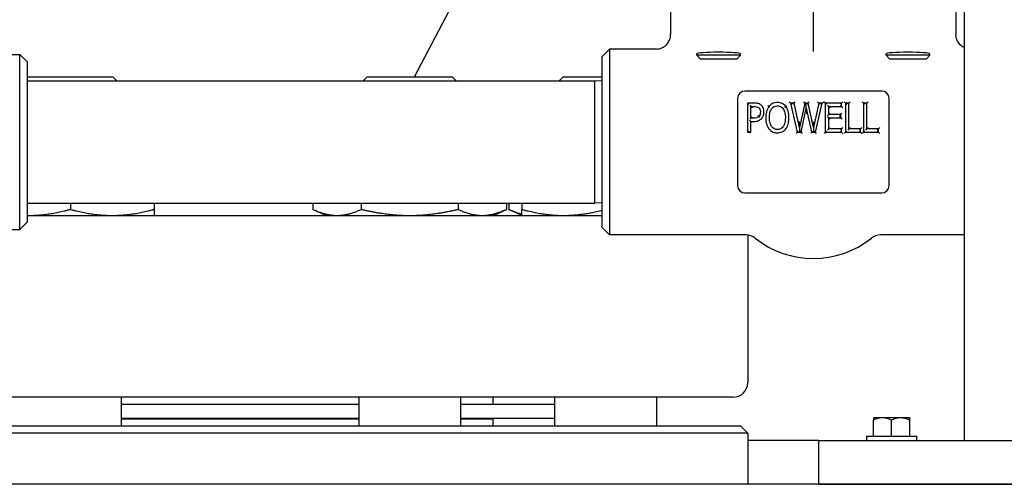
# Model space of a CAD drawing. Header units: inches. Extents: x 18 to 846, y -67 to 561.
# Tile 466 of 656: x 436.43 to 444.88, y 256.92 to 260.9. Entities that reach past the tile are written whole.
import ezdxf

# ---------------------------------------------------------------- set-up
doc = ezdxf.new("R2010")
doc.units = ezdxf.units.IN
doc.header["$LTSCALE"] = 24
doc.header["$MEASUREMENT"] = 0
doc.layers.add('Visible (ANSI)', color=7, linetype='Continuous', lineweight=30)

msp = doc.modelspace()

# ---------------------------------------------------------------- linework, layer by layer
at = {"layer": 'Visible (ANSI)'}
for p, q in [((444.53743, 293.04286), (444.53743, 257.29286)), ((439.81761, 260.41536), (441.78711, 264.1727)), ((442.01593, 261.20536), (442.01593, 260.7778)), ((443.24093, 261.20536), (443.24093, 260.75821)), ((444.46593, 261.20536), (444.46593, 260.7778)), ((443.24093, 260.75821), (443.24093, 260.63345)), ((435.99093, 260.60536), (436.42843, 260.60536)), ((436.42843, 259.10536), (436.42843, 260.60536)), ((436.49093, 260.54286), (436.42843, 260.60536)), ((441.42843, 260.59036), (441.49093, 260.65286)), ((441.42843, 259.12036), (441.42843, 260.59036)), ((441.49093, 260.65286), (441.49093, 259.05786)), ((441.89045, 260.65286), (441.49093, 260.65286)), ((442.24093, 260.59919), (442.24093, 260.61223)), ((442.61593, 260.59919), (442.24093, 260.59919)), ((442.26975, 260.57036), (442.24093, 260.59919)), ((442.58711, 260.57036), (442.61593, 260.59919)), ((442.61593, 260.59919), (442.61593, 260.61223)), ((443.86593, 260.59919), (443.86593, 260.61223)), ((444.24093, 260.59919), (443.86593, 260.59919)), ((443.89475, 260.57036), (443.86593, 260.59919)), ((444.21211, 260.57036), (444.24093, 260.59919)), ((444.24093, 260.59919), (444.24093, 260.61223)), ((436.49093, 260.54286), (436.49093, 259.16786)), ((442.26975, 260.57036), (442.58711, 260.57036)), ((443.89475, 260.57036), (444.21211, 260.57036)), ((436.49617, 260.41536), (436.49093, 260.41012)), ((436.49093, 260.38036), (441.36593, 260.38036)), ((436.49617, 260.41536), (437.22534, 260.41536)), ((437.22534, 260.41536), (437.26034, 260.38036)), ((439.41004, 260.41536), (439.37504, 260.38036)), ((439.41004, 260.41536), (440.13921, 260.41536)), ((440.13921, 260.41536), (440.17421, 260.38036)), ((441.09236, 260.41536), (441.05736, 260.38036)), ((441.09236, 260.41536), (441.42843, 260.41536)), ((441.36593, 259.33036), (441.36593, 260.38036)), ((441.42843, 260.37873), (441.36593, 260.38036)), ((443.82843, 260.29286), (442.65343, 260.29286)), ((442.59093, 260.23036), (442.59093, 259.48036)), ((442.67562, 260.18907), (442.68603, 260.17865)), ((442.67562, 260.18907), (442.67562, 259.93907)), ((442.73214, 260.18907), (442.67562, 260.18907)), ((442.69518, 260.17071), (442.7056, 260.1603)), ((443.04576, 260.18907), (443.03267, 260.19948)), ((443.04576, 260.18907), (443.05884, 260.17865)), ((443.04576, 260.18907), (443.10329, 259.93907)), ((443.07635, 260.18907), (443.04576, 260.18907)), ((443.07635, 260.18907), (443.06796, 260.17865)), ((443.07635, 260.18907), (443.08474, 260.19948)), ((443.12173, 259.981), (443.07635, 260.18907)), ((443.1667, 260.18907), (443.12173, 259.981)), ((443.1667, 260.18907), (443.1583, 260.19948)), ((443.1667, 260.18907), (443.17511, 260.17865)), ((443.19709, 260.18907), (443.1667, 260.18907)), ((443.1808, 260.18159), (443.17716, 260.17865)), ((443.18088, 260.14652), (443.1808, 260.18159)), ((443.18446, 260.17865), (443.1808, 260.18159)), ((443.19709, 260.18907), (443.18869, 260.17865)), ((443.19709, 260.18907), (443.2055, 260.19948)), ((443.24247, 259.97918), (443.19709, 260.18907)), ((443.28745, 260.18907), (443.24247, 259.97918)), ((443.2603, 259.93907), (443.31682, 260.18907)), ((443.28745, 260.18907), (443.27903, 260.19948)), ((443.28745, 260.18907), (443.29587, 260.17865)), ((443.31682, 260.18907), (443.28745, 260.18907)), ((443.31682, 260.18907), (443.30379, 260.17865)), ((443.31682, 260.18907), (443.32986, 260.19948)), ((443.33315, 260.19948), (443.34357, 260.18907)), ((443.34357, 260.18907), (443.35398, 260.17865)), ((443.34357, 260.18907), (443.34357, 259.93907)), ((443.48417, 260.18907), (443.34357, 260.18907)), ((443.37355, 260.15949), (443.36313, 260.1699)), ((443.48417, 260.18907), (443.47375, 260.17865)), ((443.48417, 260.15949), (443.47375, 260.1699)), ((443.48417, 260.18907), (443.49458, 260.19948)), ((443.48417, 260.15949), (443.48417, 260.18907)), ((443.51699, 260.18907), (443.50657, 260.19948)), ((443.51699, 260.18907), (443.5274, 260.17865)), ((443.51699, 260.18907), (443.51699, 259.93907)), ((443.54697, 260.18907), (443.51699, 260.18907)), ((443.54697, 260.18907), (443.53655, 260.17865)), ((443.54697, 260.18907), (443.55739, 260.19948)), ((443.54697, 259.96864), (443.54697, 260.18907)), ((443.67076, 260.18907), (443.66034, 260.19948)), ((443.67076, 260.18907), (443.67076, 259.93907)), ((443.67076, 260.18907), (443.68117, 260.17865)), ((443.70074, 260.18907), (443.67076, 260.18907)), ((443.70074, 260.18907), (443.69032, 260.17865)), ((443.70074, 260.18907), (443.71116, 260.19948)), ((443.70074, 259.96864), (443.70074, 260.18907)), ((443.89093, 259.48036), (443.89093, 260.23036)), ((442.7056, 260.06062), (442.7056, 260.1603)), ((442.7056, 260.1603), (442.73032, 260.1603)), ((442.71602, 260.14988), (442.7056, 260.1603)), ((442.85998, 260.1605), (442.85173, 260.16687)), ((443.00503, 260.1605), (443.01324, 260.16692)), ((443.13611, 259.93907), (443.18088, 260.14652)), ((443.18088, 260.14652), (443.22667, 259.93907)), ((443.18088, 260.14652), (443.181, 260.09767)), ((443.37355, 260.09101), (443.36313, 260.08059)), ((443.37355, 260.15949), (443.48417, 260.15949)), ((443.37355, 260.09101), (443.37355, 260.15949)), ((443.37355, 260.15949), (443.38397, 260.14907)), ((443.37355, 260.09101), (443.38397, 260.10143)), ((443.47667, 260.09101), (443.37355, 260.09101)), ((443.47667, 260.09101), (443.46625, 260.08059)), ((443.47667, 260.09101), (443.48709, 260.10143)), ((443.47667, 260.06143), (443.47667, 260.09101)), ((443.48417, 260.15949), (443.49458, 260.14907)), ((442.69518, 260.05021), (442.7056, 260.06062)), ((442.7056, 260.03226), (442.69518, 260.04268)), ((442.71602, 260.07104), (442.7056, 260.06062)), ((442.72606, 260.06062), (442.7056, 260.06062)), ((442.7056, 259.93907), (442.7056, 260.03226)), ((442.7056, 260.03226), (442.73093, 260.03226)), ((442.76583, 260.08247), (442.77367, 260.07561)), ((443.12173, 259.981), (443.12168, 260.03009)), ((443.24247, 259.97918), (443.24243, 260.02868)), ((443.37355, 260.06143), (443.36313, 260.07185)), ((443.37355, 260.06143), (443.47667, 260.06143)), ((443.37355, 259.96864), (443.37355, 260.06143)), ((443.37355, 260.06143), (443.38397, 260.05102)), ((443.47667, 260.06143), (443.46625, 260.07185)), ((443.47667, 260.06143), (443.48709, 260.05102)), ((442.67562, 259.93907), (442.68603, 259.94948)), ((442.67562, 259.93907), (442.7056, 259.93907)), ((442.7056, 259.93907), (442.69518, 259.94948)), ((443.10329, 259.93907), (443.095, 259.92865)), ((443.10329, 259.93907), (443.11158, 259.94948)), ((443.10329, 259.93907), (443.13611, 259.93907)), ((443.11794, 259.94948), (443.12176, 259.94641)), ((443.12173, 259.981), (443.12176, 259.94641)), ((443.12176, 259.94641), (443.12557, 259.94948)), ((443.13611, 259.93907), (443.1277, 259.94948)), ((443.13611, 259.93907), (443.14452, 259.92865)), ((443.22667, 259.93907), (443.2183, 259.92865)), ((443.22667, 259.93907), (443.23504, 259.94948)), ((443.22667, 259.93907), (443.2603, 259.93907)), ((443.2425, 259.94604), (443.23824, 259.94948)), ((443.24247, 259.97918), (443.2425, 259.94604)), ((443.24676, 259.94948), (443.2425, 259.94604)), ((443.2603, 259.93907), (443.25198, 259.94948)), ((443.26863, 259.92865), (443.2603, 259.93907)), ((443.34357, 259.93907), (443.33315, 259.92865)), ((443.34357, 259.93907), (443.35398, 259.94948)), ((443.34357, 259.93907), (443.48417, 259.93907)), ((443.37355, 259.96864), (443.36313, 259.95823)), ((443.37355, 259.96864), (443.38397, 259.97906)), ((443.48417, 259.96864), (443.37355, 259.96864)), ((443.48417, 259.96864), (443.47375, 259.95823)), ((443.48417, 259.93907), (443.47375, 259.94948)), ((443.48417, 259.96864), (443.49458, 259.97906)), ((443.48417, 259.93907), (443.48417, 259.96864)), ((443.48417, 259.93907), (443.49458, 259.92865)), ((443.50657, 259.92865), (443.51699, 259.93907)), ((443.51699, 259.93907), (443.5274, 259.94948)), ((443.51699, 259.93907), (443.64705, 259.93907)), ((443.54697, 259.96864), (443.53655, 259.95823)), ((443.54697, 259.96864), (443.55739, 259.97906)), ((443.64705, 259.96864), (443.54697, 259.96864)), ((443.64705, 259.96864), (443.63664, 259.95823)), ((443.64705, 259.93907), (443.63664, 259.94948)), ((443.64705, 259.96864), (443.65747, 259.97906)), ((443.64705, 259.93907), (443.64705, 259.96864)), ((443.64705, 259.93907), (443.65747, 259.92865)), ((443.66034, 259.92865), (443.67076, 259.93907)), ((443.67076, 259.93907), (443.68117, 259.94948)), ((443.67076, 259.93907), (443.80082, 259.93907)), ((443.70074, 259.96864), (443.69032, 259.95823)), ((443.70074, 259.96864), (443.71116, 259.97906)), ((443.80082, 259.96864), (443.70074, 259.96864)), ((443.80082, 259.96864), (443.7904, 259.95823)), ((443.80082, 259.93907), (443.7904, 259.94948)), ((443.80082, 259.96864), (443.81124, 259.97906)), ((443.80082, 259.93907), (443.80082, 259.96864)), ((443.80082, 259.93907), (443.81124, 259.92865)), ((442.65343, 259.41786), (443.82843, 259.41786)), ((436.49093, 259.33036), (441.36593, 259.33036)), ((436.86075, 259.33036), (436.86075, 259.27723)), ((437.57975, 259.33036), (437.57975, 259.27723)), ((438.94439, 259.33036), (438.94439, 259.27723)), ((439.35951, 259.33036), (439.35951, 259.27723)), ((440.18974, 259.33036), (440.18974, 259.27723)), ((440.60485, 259.33036), (440.60485, 259.27723)), ((440.62672, 259.33036), (440.62672, 259.27723)), ((440.73795, 259.33036), (440.73795, 259.27723)), ((441.42843, 259.332), (441.36593, 259.33036)), ((439.05562, 259.22536), (438.94439, 259.27723)), ((440.49362, 259.22536), (440.60485, 259.27723)), ((440.73795, 259.22536), (440.62672, 259.27723)), ((436.49093, 259.16786), (436.42843, 259.10536)), ((436.49093, 259.22536), (441.42843, 259.22536)), ((435.68843, 259.10536), (436.42843, 259.10536)), ((441.42843, 259.12036), (441.49093, 259.05786)), ((442.66421, 259.05786), (441.49093, 259.05786)), ((442.67843, 259.05705), (442.67843, 257.79036)), ((444.53743, 259.05786), (443.81765, 259.05786)), ((442.55343, 257.66536), (427.80343, 257.66536)), ((437.29825, 257.66536), (437.29825, 257.42036)), ((439.33712, 257.66536), (439.33712, 257.42036)), ((440.21212, 257.66536), (440.21212, 257.42036)), ((440.48843, 257.66536), (440.48843, 257.60536)), ((441.01945, 257.66536), (441.01945, 257.42036)), ((441.89445, 257.66536), (441.89445, 257.42036)), ((437.29825, 257.60536), (439.33712, 257.60536)), ((440.21212, 257.60536), (441.01945, 257.60536)), ((437.29825, 257.48536), (439.33712, 257.48536)), ((437.29825, 257.48036), (439.33712, 257.48036)), ((440.21212, 257.48536), (441.01945, 257.48536)), ((440.21212, 257.48036), (440.48843, 257.48036)), ((440.36843, 257.48536), (440.36843, 257.48036)), ((440.48843, 257.48036), (440.48843, 257.42036)), ((443.83443, 257.48686), (443.75643, 257.48686)), ((443.75643, 257.48686), (443.75643, 257.46764)), ((443.75643, 257.33186), (443.75643, 257.46764)), ((443.99043, 257.48686), (443.83443, 257.48686)), ((443.91243, 257.33186), (443.91243, 257.46764)), ((444.06843, 257.48686), (443.99043, 257.48686)), ((444.06843, 257.46764), (444.06843, 257.48686)), ((444.06843, 257.33186), (444.06843, 257.46764)), ((427.74093, 257.42036), (442.61593, 257.42036)), ((442.61593, 257.42036), (442.67843, 257.35786)), ((442.67843, 257.35786), (427.67843, 257.35786)), ((442.67843, 257.35786), (442.67843, 256.91786)), ((443.28743, 257.29286), (442.67843, 257.29286)), ((443.28743, 257.29286), (447.28743, 257.29286)), ((443.28743, 256.91786), (443.28743, 257.29286)), ((443.69643, 257.33186), (444.12843, 257.33186)), ((443.69643, 257.33186), (443.69643, 257.29286)), ((444.12843, 257.33186), (444.12843, 257.29286)), ((538.67843, 256.91786), (331.67843, 256.91786)), ((443.28743, 256.91786), (447.28743, 256.91786))]:
    msp.add_line(p, q, dxfattribs=at)
for centre, radius, start, end in [((442.65343, 260.23036), 0.0625, 90, 180), ((443.82843, 260.23036), 0.0625, 0, 90), ((442.65343, 259.48036), 0.0625, 180, 270), ((443.82843, 259.48036), 0.0625, 270, 0), ((442.66421, 258.93286), 0.125, 51.30526, 90), ((443.24093, 259.65286), 0.7975, 231.30526, 308.69474), ((443.81765, 258.93286), 0.125, 90, 128.69474), ((442.55343, 257.79036), 0.125, 270, 0)]:
    msp.add_arc(centre, radius, start, end, dxfattribs=at)
for centre, major_axis, ratio, start_param, end_param in [((442.42843, 260.61223), (-0.1875, 0), 0.0699681, 3.1415927, 6.2831853), ((444.05343, 260.61223), (-0.1875, 0), 0.0699681, 3.1415927, 6.2831853), ((443.83443, 257.26625), (0, 0.22062), 0.8660254, 0, 0.4205343), ((443.83443, 257.26625), (0, 0.22062), 0.8660254, 5.862651, 6.2831853), ((443.99043, 257.26625), (0, 0.22062), 0.8660254, 0, 0.4205343), ((443.99043, 257.26625), (0, 0.22062), 0.8660254, 5.862651, 6.2831853)]:
    msp.add_ellipse(centre, major_axis=major_axis, ratio=ratio, start_param=start_param, end_param=end_param, dxfattribs=at)
for points, knots in [([(441.89045, 260.65286), (441.89056, 260.65286), (441.89067, 260.65286), (441.8992, 260.65289), (441.90761, 260.65375), (441.92412, 260.65715), (441.93218, 260.65967), (441.95493, 260.66939), (441.96854, 260.67865), (441.9914, 260.70182), (442.00044, 260.71549), (442.01276, 260.74552), (442.01593, 260.76158), (442.01593, 260.7778)], [-0.00081437, -0.00081437, -0.00081437, -0.00081437, 0, 0, 0.06424187, 0.06424187, 0.12843712, 0.12843712, 0.25272368, 0.25272368, 0.37647976, 0.37647976, 0.50008222, 0.50008222, 0.50008222, 0.50008222]), ([(444.53743, 260.66501), (444.5242, 260.67128), (444.51216, 260.67982), (444.49046, 260.70182), (444.48142, 260.71549), (444.4691, 260.74552), (444.46593, 260.76158), (444.46593, 260.7778)], [0.14098547, 0.14098547, 0.14098547, 0.14098547, 0.25272368, 0.25272368, 0.37647976, 0.37647976, 0.50008222, 0.50008222, 0.50008222, 0.50008222]), ([(442.79069, 260.17347), (442.78211, 260.18011), (442.77152, 260.18439), (442.75152, 260.18853), (442.74171, 260.18907), (442.73214, 260.18907)], [-0.13886282, -0.13886282, -0.13886282, -0.13886282, -0.06943141, -0.06943141, 0, 0, 0, 0]), ([(442.81743, 260.1137), (442.81743, 260.11947), (442.81703, 260.12545), (442.81424, 260.14103), (442.81046, 260.1507), (442.8008, 260.16449), (442.79602, 260.16943), (442.79069, 260.17347)], [-0.14770424, -0.14770424, -0.14770424, -0.14770424, -0.10744801, -0.10744801, -0.04303805, -0.04303805, 0, 0, 0, 0]), ([(442.93251, 260.19433), (442.92567, 260.19433), (442.91864, 260.19374), (442.90059, 260.19011), (442.88981, 260.18578), (442.87245, 260.17415), (442.86564, 260.16765), (442.85998, 260.1605)], [-0.18591653, -0.18591653, -0.18591653, -0.18591653, -0.1383387, -0.1383387, -0.06221417, -0.06221417, 0, 0, 0, 0]), ([(443.00503, 260.1605), (443.00073, 260.16589), (442.99579, 260.17086), (442.9802, 260.1831), (442.96839, 260.1888), (442.94816, 260.19356), (442.94021, 260.19433), (442.93251, 260.19433)], [-0.18588354, -0.18588354, -0.18588354, -0.18588354, -0.13912509, -0.13912509, -0.05350965, -0.05350965, 0, 0, 0, 0]), ([(442.73032, 260.1603), (442.73846, 260.1603), (442.74656, 260.15979), (442.75372, 260.15817), (442.7598, 260.1568), (442.76547, 260.15431), (442.77023, 260.15078)], [-0.1225061, -0.1225061, -0.1225061, -0.1225061, -0.0569635, -0.0569635, -0.0569635, 0, 0, 0, 0]), ([(442.77023, 260.15078), (442.77204, 260.14945), (442.77372, 260.14798), (442.78008, 260.1413), (442.78327, 260.13479), (442.78598, 260.12271), (442.78644, 260.11772), (442.78644, 260.11269)], [-0.13348426, -0.13348426, -0.13348426, -0.13348426, -0.11183803, -0.11183803, -0.04301463, -0.04301463, 0, 0, 0, 0]), ([(442.78644, 260.11269), (442.78644, 260.10536), (442.78555, 260.09816), (442.7834, 260.09192), (442.78136, 260.08601), (442.778, 260.08046), (442.77367, 260.07561)], [-0.12076238, -0.12076238, -0.12076238, -0.12076238, -0.05871163, -0.05871163, -0.05871163, 0, 0, 0, 0]), ([(442.79778, 260.05819), (442.80485, 260.06587), (442.80975, 260.07526), (442.81596, 260.094), (442.81743, 260.10401), (442.81743, 260.1137)], [-0.1325392, -0.1325392, -0.1325392, -0.1325392, -0.0662696, -0.0662696, 0, 0, 0, 0]), ([(442.85998, 260.1605), (442.84944, 260.1465), (442.84261, 260.13021), (442.83439, 260.09728), (442.83303, 260.08047), (442.83303, 260.06407)], [-0.24071175, -0.24071175, -0.24071175, -0.24071175, -0.12035588, -0.12035588, 0, 0, 0, 0]), ([(442.86822, 260.15413), (442.8682, 260.15415), (442.86818, 260.15416), (442.86707, 260.15502), (442.86599, 260.15585), (442.864, 260.15739), (442.86311, 260.15808), (442.8616, 260.15925), (442.861, 260.15971), (442.86019, 260.16034), (442.85998, 260.1605), (442.85998, 260.1605)], [-0.041693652, -0.041693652, -0.041693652, -0.041693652, -0.041500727, -0.041500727, -0.031006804, -0.031006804, -0.020670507, -0.020670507, -0.010335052, -0.010335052, 0, 0, 0, 0]), ([(442.86403, 260.06407), (442.86403, 260.07889), (442.86535, 260.09371), (442.86879, 260.10762), (442.87167, 260.11926), (442.87607, 260.13048), (442.88247, 260.13963)], [-0.21576633, -0.21576633, -0.21576633, -0.21576633, -0.09807128, -0.09807128, -0.09807128, 0, 0, 0, 0]), ([(442.88247, 260.13963), (442.88484, 260.14305), (442.88748, 260.14626), (442.89447, 260.1533), (442.89904, 260.15672), (442.90404, 260.15929), (442.91086, 260.16278), (442.91852, 260.16473), (442.92852, 260.16549), (442.93051, 260.16557), (442.93251, 260.16557)], [-0.17427134, -0.17427134, -0.17427134, -0.17427134, -0.13854695, -0.13854695, -0.08695734, -0.08695734, -0.08695734, -0.01710615, -0.01710615, 0, 0, 0, 0]), ([(442.93251, 260.16557), (442.93753, 260.16557), (442.94253, 260.16506), (442.95499, 260.16227), (442.96211, 260.1591), (442.97384, 260.15049), (442.97857, 260.14542), (442.98255, 260.13963)], [-0.17407625, -0.17407625, -0.17407625, -0.17407625, -0.13064444, -0.13064444, -0.06115355, -0.06115355, 0, 0, 0, 0]), ([(442.98255, 260.13963), (442.98953, 260.12956), (442.99418, 260.11693), (442.99989, 260.09124), (443.00098, 260.07765), (443.00098, 260.06407)], [-0.2156668, -0.2156668, -0.2156668, -0.2156668, -0.1078334, -0.1078334, 0, 0, 0, 0]), ([(442.99683, 260.15408), (442.99685, 260.1541), (442.99687, 260.15411), (442.99798, 260.15498), (442.99905, 260.15581), (443.00103, 260.15736), (443.00192, 260.15806), (443.00342, 260.15924), (443.00401, 260.1597), (443.00483, 260.16034), (443.00503, 260.1605), (443.00503, 260.1605)], [-0.000192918, -0.000192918, -0.000192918, -0.000192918, 0, 0, 0.010492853, 0.010492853, 0.020828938, 0.020828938, 0.031164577, 0.031164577, 0.041500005, 0.041500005, 0.041500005, 0.041500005]), ([(443.03198, 260.06407), (443.03198, 260.08244), (443.03021, 260.10132), (443.02489, 260.11958), (443.02075, 260.13378), (443.01453, 260.14815), (443.00503, 260.1605)], [-0.24042706, -0.24042706, -0.24042706, -0.24042706, -0.10576732, -0.10576732, -0.10576732, 0, 0, 0, 0]), ([(442.77367, 260.07561), (442.76849, 260.06957), (442.76182, 260.06553), (442.74522, 260.06126), (442.73563, 260.06062), (442.72606, 260.06062)], [-0.15332819, -0.15332819, -0.15332819, -0.15332819, -0.07666409, -0.07666409, 0, 0, 0, 0]), ([(442.73093, 260.03226), (442.74371, 260.03226), (442.75725, 260.03327), (442.77053, 260.03884), (442.78081, 260.04315), (442.79034, 260.04997), (442.79778, 260.05819)], [-0.16530076, -0.16530076, -0.16530076, -0.16530076, -0.07374895, -0.07374895, -0.07374895, 0, 0, 0, 0]), ([(442.77367, 260.07561), (442.77367, 260.07561), (442.77387, 260.07544), (442.77465, 260.07476), (442.77522, 260.07426), (442.77665, 260.07301), (442.7775, 260.07226), (442.7794, 260.07061), (442.78042, 260.06971), (442.78148, 260.06879), (442.78149, 260.06877), (442.78151, 260.06876)], [-0.04149981, -0.04149981, -0.04149981, -0.04149981, -0.031164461, -0.031164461, -0.020828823, -0.020828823, -0.010492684, -0.010492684, 0, 0, 0.000192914, 0.000192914, 0.000192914, 0.000192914]), ([(442.83303, 260.06407), (442.83303, 260.04578), (442.83483, 260.02701), (442.84002, 260.00886), (442.8441, 259.9946), (442.85036, 259.98015), (442.85998, 259.96783)], [-0.23977561, -0.23977561, -0.23977561, -0.23977561, -0.10578463, -0.10578463, -0.10578463, 0, 0, 0, 0]), ([(442.93251, 259.96257), (442.9243, 259.96257), (442.91619, 259.964), (442.89854, 259.9713), (442.8896, 259.97898), (442.88267, 259.9887), (442.87663, 259.99717), (442.87237, 260.00704), (442.86543, 260.03233), (442.86403, 260.04815), (442.86403, 260.06407)], [-0.3892503, -0.3892503, -0.3892503, -0.3892503, -0.31799453, -0.31799453, -0.21608738, -0.21608738, -0.21608738, -0.1261189, -0.1261189, 0, 0, 0, 0]), ([(443.00098, 260.06407), (443.00098, 260.05482), (443.00049, 260.04554), (442.99814, 260.02772), (442.99632, 260.01918), (442.98918, 259.99805), (442.98208, 259.98602), (442.9615, 259.96747), (442.94743, 259.96257), (442.93251, 259.96257)], [-0.3891734, -0.3891734, -0.3891734, -0.3891734, -0.31592277, -0.31592277, -0.24487833, -0.24487833, -0.12944227, -0.12944227, 0, 0, 0, 0]), ([(443.00503, 259.96783), (443.01595, 259.98181), (443.02245, 259.99831), (443.03047, 260.03094), (443.03198, 260.04769), (443.03198, 260.06407)], [-0.23972862, -0.23972862, -0.23972862, -0.23972862, -0.11986431, -0.11986431, 0, 0, 0, 0]), ([(442.85998, 259.96783), (442.86407, 259.96261), (442.86881, 259.95765), (442.88259, 259.94639), (442.89244, 259.94117), (442.91259, 259.935), (442.92268, 259.9338), (442.93251, 259.9338)], [-0.18639154, -0.18639154, -0.18639154, -0.18639154, -0.14102384, -0.14102384, -0.06843551, -0.06843551, 0, 0, 0, 0]), ([(442.93251, 259.9338), (442.946, 259.9338), (442.96015, 259.93639), (442.97282, 259.94211), (442.98559, 259.94786), (442.99668, 259.95727), (443.00503, 259.96783)], [-0.18613429, -0.18613429, -0.18613429, -0.18613429, -0.09257124, -0.09257124, -0.09257124, 0, 0, 0, 0])]:
    msp.add_open_spline(points, degree=3, knots=knots, dxfattribs=at)
for points, weights in [([(436.50125, 259.22536), (436.6681, 259.22536), (436.86075, 259.27723)], [1, 1.0379548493, 1]), ([(436.86075, 259.27723), (437.05341, 259.22536), (437.22025, 259.22536)], [1, 1.0379548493, 1]), ([(437.22025, 259.22536), (437.3871, 259.22536), (437.57975, 259.27723)], [1, 1.0379548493, 1]), ([(437.57975, 259.27723), (437.57975, 259.22536), (437.57975, 259.22536)], [1, 1.0379548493, 1]), ([(438.94439, 259.27723), (439.05562, 259.22536), (439.15195, 259.22536)], [1, 1.0379548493, 1]), ([(439.15195, 259.22536), (439.24828, 259.22536), (439.35951, 259.27723)], [1, 1.0379548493, 1]), ([(439.35951, 259.27723), (439.58197, 259.22536), (439.77462, 259.22536)], [1, 1.0379548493, 1]), ([(439.77462, 259.22536), (439.96728, 259.22536), (440.18974, 259.27723)], [1, 1.0379548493, 1]), ([(440.18974, 259.27723), (440.30097, 259.22536), (440.3973, 259.22536)], [1, 1.0379548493, 1]), ([(440.3973, 259.22536), (440.49362, 259.22536), (440.60485, 259.27723)], [1, 1.0379548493, 1]), ([(440.62672, 259.27723), (440.68536, 259.24988), (440.73795, 259.23719)], [1, 1.01965956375, 1.01895290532]), ([(440.73795, 259.27723), (440.9306, 259.22536), (441.09745, 259.22536)], [1, 1.0379548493, 1]), ([(440.73795, 259.22536), (440.73795, 259.22536), (440.73795, 259.27723)], [1, 1.0379548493, 1]), ([(441.09745, 259.22536), (441.25266, 259.22536), (441.42843, 259.26979)], [1, 1.03521467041, 1.00508469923]), ([(436.49093, 259.22541), (436.49609, 259.22536), (436.50125, 259.22536)], [1.00219746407, 1.00113252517, 1])]:
    msp.add_rational_spline(points, weights, degree=2, dxfattribs=at)

doc.saveas('drawing.dxf')
